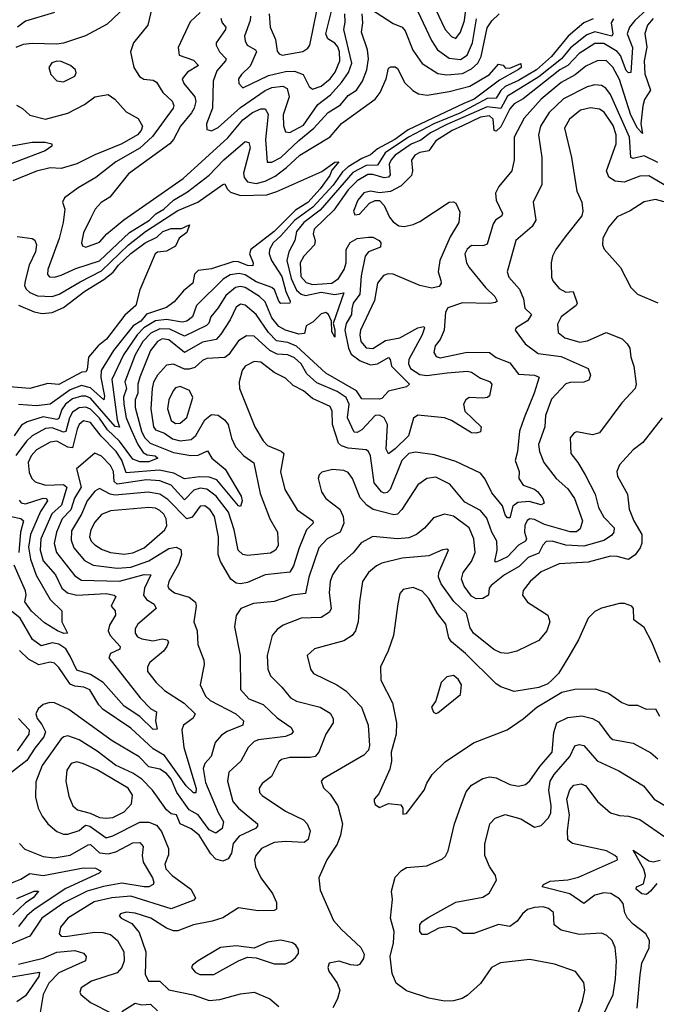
# Model space of a CAD drawing. Extents: x 1678759 to 1859541, y 384609 to 522867.
# Tile 292 of 466: x 1751790 to 1754629, y 507651 to 512039. Entities that reach past the tile are written whole.
import ezdxf

# ---------------------------------------------------------------- set-up
doc = ezdxf.new("R2010")
doc.units = 0

msp = doc.modelspace()

# ---------------------------------------------------------------- linework, layer by layer
at = {"layer": '0CON20XD'}
for points in [[(1753644.8, 512085), (1753687.5, 511995), (1753715, 511963.6), (1753735, 511955.6), (1753755, 511982.5), (1753773.2, 512035), (1753785.4, 512135.4)], [(1752379.8, 512090.2), (1752361.2, 512015), (1752297.5, 511935), (1752284.7, 511895), (1752299.2, 511825), (1752324.6, 511785), (1752343.8, 511773.8), (1752385, 511769.1), (1752400.5, 511760.5), (1752428.7, 511715), (1752469.4, 511675), (1752476.5, 511656.5), (1752473.8, 511645), (1752381.5, 511518.5), (1752325, 511465.8), (1752218.7, 511405), (1752129.1, 511335), (1752050.3, 511289.7), (1751990, 511245), (1751980, 511225), (1751990.4, 511195), (1751984.1, 511135), (1751966.1, 511063.9), (1751914.7, 510925), (1751913.6, 510903.6), (1751922.6, 510892.6), (1751945, 510891.9), (1751975, 510900.5), (1752040.1, 510929.9), (1752145, 510964.6), (1752279.2, 511090.8), (1752368.5, 511145), (1752396.4, 511173.6), (1752432.1, 511195), (1752476.3, 511235), (1752538.7, 511271.3), (1752634.4, 511345.6), (1752699.8, 511415), (1752795, 511495.4), (1752811.2, 511491.2), (1752818.1, 511468.1), (1752788.1, 511355), (1752791.4, 511335), (1752805.9, 511315.9), (1752845, 511309.4), (1752885, 511319.3), (1752929, 511341), (1752980.1, 511379.9), (1753038.9, 511435), (1753175, 511516.5), (1753225, 511576.9), (1753375.3, 511685), (1753398.1, 511715), (1753424, 511775), (1753435, 511823.3), (1753445, 511829.2), (1753465, 511828.1), (1753475, 511821.1), (1753507.9, 511757.9), (1753542.6, 511722.6), (1753568.4, 511708.4), (1753607, 511703), (1753705, 511718.9), (1753797.6, 511742.4), (1753885.6, 511795), (1753925, 511840), (1753946.2, 511836.2), (1753955, 511823.8), (1753975, 511822.5), (1754025, 511844), (1754025.8, 511825), (1754015, 511816.9), (1753930.3, 511769.7), (1753817, 511685), (1753770.2, 511665), (1753522.7, 511547.3), (1753462.6, 511505), (1753386.1, 511463.9), (1753354, 511436), (1753315, 511420.6), (1753255, 511382.8), (1753229.7, 511360.3), (1753188.5, 511301.5), (1753096.6, 511203.4), (1753015, 511144.2), (1752955, 511075.1), (1752920.4, 511045), (1752903.2, 511015), (1752902, 510995), (1752913, 510965), (1752958.9, 510895), (1752977.1, 510827.1), (1752995.3, 510785), (1752994, 510775), (1752955, 510773.5), (1752945, 510784.6), (1752925.5, 510835), (1752915, 510844.8), (1752845, 510871.1), (1752795, 510901.9), (1752768.3, 510908.3), (1752727.7, 510902.3), (1752697.5, 510882.5), (1752578.8, 510765), (1752559.8, 510715), (1752535, 510695.6), (1752515, 510690.3), (1752445, 510702.9), (1752395, 510697), (1752344.1, 510665), (1752314, 510635), (1752253.2, 510545), (1752201, 510435), (1752225.1, 510255), (1752235, 510222.5), (1752215, 510226.1), (1752105, 510351.6), (1752085, 510360.7), (1752065, 510361.5), (1752025, 510348.7), (1751994, 510326), (1751977.8, 510302.2), (1751965, 510261.8), (1751955, 510257.7), (1751895, 510269.4), (1751822.9, 510247.1), (1751798.5, 510231.5), (1751765.8, 510185)], [(1752259.6, 512095), (1752180.6, 512019.4), (1752083.3, 511966.7), (1751985.2, 511934.8), (1751955, 511929.5), (1751845, 511933), (1751805, 511928.7), (1751772.3, 511915)], [(1751945, 512071.1), (1751815, 512032.3), (1751780.5, 512005)], [(1754585, 512082.4), (1754533.2, 512035), (1754509.6, 512005), (1754498.8, 511975), (1754523, 511915), (1754515, 511803.3), (1754505, 511802.4), (1754495, 511812), (1754468.8, 511878.8), (1754455, 511897), (1754395, 511933.4), (1754355, 511932.2), (1754285, 511887.7), (1754234.7, 511835.3), (1754199.1, 511815), (1754035, 511686.8), (1753995, 511663.3), (1753975, 511641), (1753935, 511561.8), (1753915, 511541.8), (1753905.6, 511545.6), (1753901.2, 511595), (1753885, 511610.5), (1753845, 511603.8), (1753765, 511566), (1753718.7, 511545), (1753645, 511499), (1753615, 511454.8), (1753575, 511447.5), (1753551.8, 511435), (1753536.6, 511413.4), (1753542, 511365), (1753536.7, 511345), (1753491.5, 511298.5), (1753443.8, 511273.8), (1753395, 511266.7), (1753354.4, 511274.4), (1753325, 511266.7), (1753298.2, 511235), (1753279.2, 511185), (1753285, 511168.8), (1753305, 511172.9), (1753349.1, 511220.9), (1753375, 511233.1), (1753395, 511232.9), (1753415, 511210.8), (1753438.7, 511158.7), (1753455, 511137.3), (1753479.9, 511119.9), (1753505, 511116.8), (1753545, 511125.7), (1753575, 511139.8), (1753705, 511225.4), (1753725, 511226.7), (1753735, 511220.8), (1753752.7, 511182.7), (1753747.5, 511135), (1753708.9, 511071.1), (1753663.1, 510965), (1753656.1, 510915), (1753667.2, 510877.2), (1753669.4, 510865), (1753660.2, 510849.8), (1753627.4, 510842.6), (1753575, 510854.4), (1753455, 510904.1), (1753433.5, 510906.5), (1753411.7, 510898.2), (1753385.9, 510864.1), (1753372, 510788), (1753310.4, 510655), (1753306.5, 510635), (1753310.9, 510605), (1753335, 510575.9), (1753365, 510574.3), (1753420.9, 510609.1), (1753485, 510620.6), (1753565, 510665.9), (1753591.7, 510671.7), (1753595.4, 510665), (1753584.4, 510635), (1753524.8, 510525), (1753523.6, 510505), (1753532.6, 510485), (1753575, 510457.9), (1753605, 510452.7), (1753695.5, 510465.5), (1753785, 510472), (1753805, 510468.2), (1753845, 510440.8), (1753885, 510427.1), (1753895.5, 510415), (1753885, 510363.3), (1753875.5, 510354.5), (1753855, 510352.7), (1753795, 510354.7), (1753779.3, 510345), (1753769.6, 510325), (1753775.7, 510295), (1753848.5, 510225), (1753845, 510202.7), (1753825, 510195.6), (1753805, 510197.4), (1753715, 510252.6), (1753685, 510264.7), (1753565, 510276.5), (1753546.7, 510263.3), (1753523.5, 510185), (1753465, 510126), (1753435, 510104.6), (1753424.4, 510125), (1753430.7, 510235), (1753415, 510264.4), (1753395, 510275.8), (1753374.5, 510275.5), (1753315, 510210.7), (1753295, 510199.7), (1753281.4, 510201.4), (1753251.6, 510265), (1753258.4, 510325), (1753245.9, 510355), (1753205, 510381.5), (1753115, 510420.7), (1753070.8, 510460.8), (1753044.4, 510505), (1753015, 510532.7), (1752985, 510545.2), (1752938.3, 510548.3), (1752905, 510564.8), (1752835, 510629.2), (1752800.6, 510629.4), (1752765, 510607.2), (1752722.7, 510547.3), (1752705, 510533.8), (1752625, 510528.9), (1752605, 510519.5), (1752570.4, 510489.6), (1752545, 510481.4), (1752525, 510482), (1752475, 510503.9), (1752445, 510499.3), (1752404.8, 510455), (1752387.1, 510422.9), (1752380.2, 510395), (1752375.2, 510305), (1752387, 510225), (1752395, 510210.9), (1752435, 510196.9), (1752470.9, 510170.9), (1752505, 510162), (1752555, 510167.8), (1752575, 510186), (1752615.9, 510255), (1752645, 510279.7), (1752675, 510277.1), (1752703.4, 510255), (1752719.5, 510235), (1752734.4, 510174.4), (1752752, 510135), (1752789.2, 510095), (1752834.4, 510064.4), (1752862.3, 509927.7), (1752904.8, 509815), (1752939.6, 509755), (1752942.5, 509695), (1752930.9, 509675), (1752907.8, 509662.2), (1752805, 509651.2), (1752785, 509656), (1752764.8, 509674.8), (1752746, 509765), (1752720.9, 509845), (1752666.2, 509916.2), (1752625, 509946.9), (1752595, 509951.2), (1752567.1, 509942.9), (1752525, 509899.5), (1752465, 509964.8), (1752415, 509984.1), (1752355, 509987.8), (1752225, 509968.5), (1752211.3, 509981.3), (1752207.8, 510025), (1752195, 510051.8), (1752155, 510093.4), (1752125, 510106.9), (1752042.5, 510037.5), (1752064.6, 509955), (1752034, 509906)], [(1752595, 512070.6), (1752550.3, 512029.7), (1752496.5, 511915), (1752500.8, 511880.8), (1752565, 511858.3), (1752587.3, 511835), (1752537.5, 511805), (1752514, 511775), (1752522, 511755), (1752570.8, 511695), (1752574.8, 511674.8), (1752567.9, 511645), (1752556.5, 511623.5), (1752506.8, 511565), (1752475.9, 511505), (1752459.3, 511485), (1752275, 511351.4), (1752191.6, 511248.4), (1752153.6, 511223.6), (1752126.1, 511195), (1752105, 511153.3), (1752075, 511089.2), (1752065.6, 511045), (1752070.6, 511030.6), (1752085, 511024.7), (1752145, 511047.9), (1752179.1, 511085), (1752253.6, 511146.4), (1752518.4, 511331.6), (1752718.2, 511511.8), (1752785, 511592.9), (1752827.6, 511625), (1752865, 511641.1), (1752885, 511641.8), (1752897.8, 511617.8), (1752885.5, 511505), (1752893.6, 511403.6), (1752915, 511404.2), (1752955, 511424.8), (1753035, 511501.1), (1753101.7, 511555), (1753165.2, 511625), (1753220.1, 511659.9), (1753255, 511701.1), (1753291.8, 511725), (1753319, 511765), (1753338.3, 511815), (1753345.5, 511865), (1753341, 511905), (1753313.9, 511983.9), (1753320, 512025), (1753317.1, 512065)], [(1752818.5, 512055), (1752818.1, 512035), (1752792.4, 511965), (1752794.7, 511945), (1752804.8, 511924.8), (1752842.1, 511905), (1752845.2, 511895), (1752818.3, 511831.7), (1752778.5, 511795), (1752765.5, 511775), (1752766.9, 511755), (1752784.6, 511734.6), (1752900.1, 511789.9), (1752975, 511807.6), (1753015, 511809.3), (1753054.5, 511795), (1753080.8, 511740.8), (1753095, 511729.7), (1753135, 511742), (1753173.7, 511775), (1753197, 511805), (1753218.2, 511855), (1753216.5, 511895), (1753208.5, 511918.5), (1753195, 511934.8), (1753163.3, 511953.3), (1753155.2, 511975.2), (1753184.7, 512095.3)], [(1752902.5, 512065), (1752906.5, 512005), (1752931, 511951), (1752938.5, 511898.5), (1752946.5, 511886.5), (1752961, 511881), (1753052.6, 511897.4), (1753075, 511911.2), (1753084.1, 511925), (1753116.5, 512085)], [(1753355, 512087.3), (1753455, 512021.2), (1753495, 512005.4), (1753509, 511989), (1753543.3, 511903.3), (1753584.2, 511844.2), (1753655, 511799.6), (1753695, 511792.3), (1753765, 511799.2), (1753805, 511819.5), (1753833.4, 511845), (1753847.4, 511875), (1753875, 512002.2), (1753895.7, 512034.3), (1753927.5, 512065)], [(1753566.1, 512075), (1753626, 511946), (1753653.6, 511905), (1753705, 511866.9), (1753755, 511861.4), (1753785, 511880.3), (1753808.9, 511935), (1753827.3, 512042.7)], [(1754437.4, 512042.6), (1754426.9, 512025), (1754435.4, 511975), (1754431.1, 511965), (1754355, 511984), (1754318.4, 511971.6), (1754246.1, 511913.9), (1754205.4, 511864.6), (1754105, 511783.4), (1753965, 511697.8), (1753935, 511643.4), (1753875, 511650.8), (1753695, 511572.2), (1753622.5, 511535), (1753578.6, 511501.4), (1753535, 511484.3), (1753465, 511434.9), (1753446.4, 511415), (1753437.4, 511395), (1753442.2, 511347.8), (1753435, 511337.6), (1753415, 511334.2), (1753365, 511349.4), (1753341.7, 511348.3), (1753295, 511321.4), (1753255, 511281.1), (1753190.1, 511189.9), (1753103.1, 511105), (1753098.9, 511085), (1753107.6, 511055), (1753104.7, 511035), (1753057.7, 510985), (1753040.2, 510955), (1753043.7, 510895), (1753067.7, 510867.7), (1753095, 510858.6), (1753181.1, 510865), (1753211.7, 510885), (1753236.4, 510925), (1753245.1, 510955), (1753245.2, 511015), (1753263.7, 511046.3), (1753295, 511063.6), (1753345, 511070.3), (1753365, 511069.6), (1753392.2, 511055), (1753401.1, 511045), (1753399.4, 511025), (1753345.8, 511004.2), (1753330.6, 510985), (1753312.8, 510897.2), (1753307, 510815), (1753277.7, 510775), (1753270.6, 510750.6), (1753269, 510725), (1753246.1, 510685), (1753240.3, 510655), (1753255.7, 510575), (1753268.7, 510548.7), (1753308, 510518), (1753355, 510501.4), (1753385, 510505.2), (1753435, 510533.3), (1753442.5, 510525), (1753447.3, 510495), (1753528, 510415), (1753515, 510402.8), (1753435, 510383.6), (1753405, 510350.9), (1753395, 510348.1), (1753315, 510350), (1753292.4, 510385), (1753155, 510464.1), (1753025, 510583.6), (1752985, 510600.1), (1752935, 510607.7), (1752899.7, 510645), (1752845, 510724.7), (1752795, 510766.8), (1752775, 510771.1), (1752755, 510757.5), (1752728.4, 510701.6), (1752687.3, 510637.3), (1752666.7, 510613.3), (1752605, 510602.3), (1752525, 510555.6), (1752455, 510612.7), (1752425, 510616.1), (1752403.8, 510605), (1752373.5, 510565), (1752325, 510446.2), (1752316.8, 510415), (1752316, 510375), (1752304.2, 510345), (1752305, 510310), (1752332.8, 510205), (1752347.1, 510177.1), (1752371.7, 510151.8), (1752475, 510110.4), (1752552.8, 510097.2), (1752585, 510097.8), (1752627.1, 510117.1), (1752646.4, 510085), (1752705.5, 510035.5), (1752777.1, 509915), (1752781.5, 509895), (1752775, 509870), (1752765, 509872.2), (1752668.9, 509988.9), (1752635, 510000.3), (1752591.7, 510001.7), (1752525, 509993), (1752477.8, 510017.8), (1752411.6, 510031.6), (1752265, 510019.8), (1752245.9, 510075.9), (1752219.4, 510115), (1752152.5, 510182.5), (1752105, 510243.9), (1752075, 510251), (1752055.7, 510235), (1752045.4, 510214.6), (1752025, 510131.6), (1752005, 510133.7), (1751955, 510160), (1751925, 510156.3), (1751865, 510122.6), (1751841.2, 510095), (1751827.8, 510065), (1751831.5, 510021.5), (1751843.3, 509995), (1751859, 509979), (1751904.3, 509964.3), (1751985, 509967.4), (1751999.6, 509955), (1751975.7, 509875), (1751933.8, 509836.2), (1751884.3, 509725), (1751881.8, 509675), (1751895, 509627.5), (1751950, 509565), (1751977.3, 509505), (1752003.1, 509485), (1752045, 509474.5), (1752175, 509482.5), (1752211.4, 509475), (1752217.9, 509467.9), (1752198.2, 509425), (1752215, 509404.2), (1752217.8, 509385), (1752190, 509340), (1752184.5, 509315), (1752193.9, 509295), (1752238.2, 509245), (1752235.7, 509234.3), (1752195.3, 509214.7), (1752186.9, 509195), (1752327.5, 509017.5), (1752375, 508968.2), (1752399.2, 508955), (1752394.8, 508915), (1752403, 508877), (1752385, 508876.2), (1752325, 508934), (1752255, 508979.5), (1752161.7, 509085), (1752105, 509120.8), (1752045, 509140.7), (1752015, 509202.7), (1751996.1, 509235), (1751965, 509256.4), (1751935, 509262.4), (1751885, 509249.3), (1751846.2, 509276.2), (1751792.1, 509372.1), (1751713.9, 509435)], [(1752687, 512045), (1752692.2, 512025), (1752708.8, 512005), (1752708, 511995), (1752666.4, 511935), (1752665.5, 511925), (1752680.4, 511895), (1752710, 511865), (1752707.9, 511855), (1752669.4, 511810.6), (1752652.5, 511765), (1752649.8, 511645), (1752622.5, 511575), (1752625, 511549.2), (1752645, 511543.8), (1752675, 511557.9), (1752775, 511647), (1752885, 511723), (1752915, 511736.3), (1752963.2, 511743.2), (1752982.1, 511732.1), (1752992.1, 511695), (1752964.8, 511615), (1752966.5, 511566.5), (1752975, 511538.6), (1752995, 511535.8), (1753055, 511568.4), (1753119.8, 511660.2), (1753175.8, 511704.2), (1753225, 511759.4), (1753256.4, 511803.6), (1753271.2, 511845), (1753235.2, 511995), (1753242, 512028), (1753240.4, 512065)], [(1754346.9, 512043.1), (1754305.8, 512024.2), (1754235.2, 511965), (1754161.9, 511875), (1754094.5, 511815), (1754015, 511767.8), (1753955, 511741.4), (1753935, 511723.4), (1753915, 511689.1), (1753875, 511687.7), (1753752.2, 511622.2), (1753637.3, 511575), (1753524, 511515), (1753419.6, 511445), (1753385, 511390.7), (1753335, 511389.4), (1753275, 511357.7), (1753129.7, 511190.3), (1753057.6, 511135), (1753024.8, 511095), (1753017, 511055), (1752990, 511005), (1752980.6, 510965), (1753000.5, 510885), (1753024.1, 510834.1), (1753045, 510815.5), (1753065, 510809.1), (1753135, 510824.8), (1753195.2, 510814.8), (1753235, 510821.2), (1753187.5, 510685), (1753195, 510656.7), (1753194.6, 510624.6)], [(1754615, 512044), (1754589.5, 512015), (1754577.4, 511977.4), (1754586.4, 511916.4), (1754574.2, 511855.8), (1754577.2, 511797.2), (1754603.2, 511725), (1754576.7, 511683.3), (1754568.6, 511655), (1754559.7, 511575), (1754567.8, 511532.2), (1754545, 511555.8), (1754515, 511613.4), (1754465, 511772.5), (1754435, 511827.1), (1754405, 511856.3), (1754365, 511855.3), (1754315, 511831.9), (1754266.7, 511793.4), (1754205, 511758.8), (1754114.7, 511685.3), (1754039.5, 511600.5), (1753995.3, 511515), (1753994.7, 511415), (1753983.9, 511365), (1753926.5, 511295), (1753912.1, 511265), (1753915.4, 511235), (1753943.6, 511175), (1753939.6, 511165), (1753912.1, 511145), (1753901, 511129), (1753875, 511038.5), (1753855, 511031.2), (1753805, 511033.1), (1753785, 511016.9), (1753774.7, 510995), (1753782.5, 510955), (1753794.6, 510935), (1753867.3, 510845), (1753908.9, 510805), (1753919.1, 510785), (1753911.8, 510778.2), (1753885, 510774), (1753765, 510777.8), (1753699.5, 510755), (1753688.2, 510735), (1753683, 510655), (1753665.6, 510614.4), (1753643.3, 510585), (1753636.5, 510555), (1753647.8, 510537.8), (1753665, 510532.7), (1753785, 510557.9), (1753885, 510556), (1753915, 510533.6), (1753975, 510510), (1754015, 510459.1), (1754085.2, 510455.2), (1754106, 510446), (1754084.8, 510375), (1754040.2, 510265)], [(1751985, 511762.1), (1752035, 511786.9), (1752042.1, 511802.1), (1752039.4, 511815), (1752015.7, 511835), (1751975, 511852.7), (1751955, 511854.5), (1751933, 511847), (1751920, 511825), (1751928.1, 511795), (1751955, 511766.5), (1751985, 511762.1)], [(1754635, 511401.7), (1754575, 511432), (1754525, 511420.9), (1754514.8, 511424.8), (1754509.4, 511515), (1754425, 511706), (1754403.8, 511733.8), (1754385, 511745.3), (1754355, 511747.9), (1754320.3, 511739.7), (1754215, 511686), (1754151.7, 511625), (1754112, 511565), (1754103.6, 511525), (1754118, 511425), (1754118.2, 511305), (1754079.5, 511225), (1754092, 511145), (1754075, 511116.5), (1754002.9, 511055), (1753963.6, 510915), (1753971.5, 510891.5), (1754018.6, 510838.6), (1754036.3, 510795), (1754042.6, 510752.6), (1754071.8, 510725), (1754055, 510697.5), (1754004, 510665), (1753999.2, 510655), (1754043.9, 510593.9), (1754101.3, 510551.3), (1754205, 510538), (1754325.7, 510485), (1754335.8, 510455), (1754327.4, 510432.6), (1754305, 510423.1), (1754245, 510422.4), (1754225, 510415.9), (1754162, 510348), (1754134.8, 510275), (1754131.6, 510225), (1754104, 510146), (1754107.5, 510115), (1754127.1, 510065), (1754182.9, 509995), (1754235, 509948.5), (1754263.7, 509905), (1754300, 509805), (1754290, 509770), (1754273.7, 509756.3), (1754245, 509756.5), (1754129.8, 509789.8), (1754085, 509812.3), (1754065, 509814.2), (1754053, 509807), (1754042.8, 509785), (1754041.8, 509755), (1754049.6, 509725), (1754045.9, 509715), (1754015, 509697.1), (1753965.3, 509645), (1753915, 509620.9), (1753908.6, 509625), (1753918.8, 509675), (1753918.1, 509715), (1753894.8, 509755), (1753872.7, 509817.3)], [(1751775, 511657.5), (1751803, 511643), (1751835, 511613.3), (1751905, 511595.8), (1752005, 511622.2), (1752079, 511661), (1752125, 511695.3), (1752185, 511705.4), (1752214.4, 511685), (1752265, 511627.5), (1752318.6, 511598.6), (1752337.2, 511565), (1752331.9, 511545), (1752315.2, 511525), (1752245.4, 511485), (1752125, 511436.8), (1752044, 511396), (1751975, 511376.1), (1751925, 511378.7), (1751865, 511363.5), (1751759.7, 511320.3)], [(1754735, 511261.7), (1754595, 511342.4), (1754555, 511340.9), (1754485, 511314.3), (1754445, 511319.1), (1754417.6, 511337.6), (1754407.3, 511365), (1754449.8, 511485), (1754449.7, 511525), (1754436.7, 511566.7), (1754396, 511626), (1754375, 511640.3), (1754335, 511646.4), (1754291.4, 511635), (1754241.2, 511595), (1754218.7, 511555), (1754250.3, 511425), (1754274.5, 511275), (1754296.5, 511225), (1754301.5, 511185), (1754296.9, 511165), (1754226.4, 511076.4), (1754180.5, 511015), (1754165.6, 510985), (1754160, 510955), (1754162, 510892), (1754166.7, 510875), (1754195, 510840.6), (1754225, 510824.4), (1754258.3, 510828.3), (1754275.8, 510775), (1754270.8, 510765), (1754205, 510714.3), (1754188.3, 510681.7), (1754191.2, 510645), (1754221.6, 510621.6), (1754287.6, 510602.4), (1754322.2, 510607.8), (1754405, 510645.5), (1754476.5, 510616.5), (1754499.5, 510595), (1754510.5, 510575), (1754515.5, 510535), (1754529.1, 510495), (1754539.5, 510415), (1754534.4, 510395), (1754475, 510331.4), (1754375, 510197.1), (1754345, 510188.5), (1754275, 510202.2), (1754262.6, 510197.4), (1754244.7, 510175.3), (1754247.3, 510105), (1754279.2, 510065), (1754310.9, 510010.9), (1754356.7, 509925), (1754370.6, 509865), (1754395, 509822), (1754440.7, 509775), (1754439.8, 509755), (1754429.7, 509740.3), (1754395, 509718.6), (1754305, 509692.6), (1754225, 509697.7), (1754164.3, 509715.7), (1754137, 509713), (1754122.3, 509697.7), (1754105, 509661.6), (1754057.6, 509642.4), (1754017.7, 509602.3), (1753951.9, 509565), (1753892, 509518), (1753884.2, 509505), (1753880.6, 509475), (1753855, 509459.4), (1753825, 509457.8), (1753805, 509470.5), (1753771.7, 509515), (1753760.5, 509545), (1753766.9, 509575), (1753804.8, 509625), (1753820.9, 509665), (1753815.6, 509725), (1753794.2, 509775), (1753725, 509826.7), (1753685, 509835.4), (1753635, 509819.6), (1753595, 509773.6), (1753559.5, 509745), (1753525, 509730.2), (1753475, 509725.7), (1753365, 509736.1), (1753312.5, 509707.5), (1753276.6, 509663.4), (1753212.9, 509607.1), (1753184.7, 509565), (1753174.4, 509535.6), (1753169.3, 509485), (1753178.9, 509415), (1753171, 509399), (1753135, 509375.3), (1753045, 509371.6), (1752965, 509341.1), (1752938.3, 509321.7), (1752915.9, 509294.1), (1752893.4, 509205), (1752896.2, 509145), (1752908.9, 509115), (1752959.5, 509065), (1752997.3, 509017.3), (1753025, 509002.3), (1753129.4, 508975), (1753175, 508948.5), (1753187.8, 508925), (1753187.5, 508905), (1753154.7, 508855), (1753124.6, 508775), (1753106.9, 508755), (1753085, 508750.3), (1752995, 508750.3), (1752958.1, 508741.9), (1752945, 508732), (1752913.5, 508666.5), (1752871.4, 508635), (1752858.1, 508615), (1752859.4, 508595), (1752871.7, 508581.7), (1752975, 508511.5), (1753055, 508473.6), (1753072.5, 508455), (1753085.4, 508425), (1753076.2, 508385), (1753058.4, 508371.6), (1752975, 508376.1), (1752925, 508372), (1752868.2, 508345), (1752842.7, 508315), (1752837.5, 508295), (1752842.1, 508265), (1752865.6, 508215), (1752917.5, 508145), (1752935.6, 508105), (1752935.5, 508074.5), (1752925, 508068.6), (1752852.9, 508067.1), (1752765, 508080.6), (1752695, 508037.3), (1752648.5, 508021.5), (1752565, 508006.1), (1752495, 507979.2), (1752475, 507978.9), (1752445, 507990.4)], [(1751696, 511466), (1751845, 511493.4), (1751903.7, 511493.7), (1751933.3, 511485), (1751933.8, 511475), (1751903.5, 511455), (1751735, 511390.7)], [(1751777.9, 511072.1), (1751845, 511064.4), (1751856.6, 511056.6), (1751864.6, 511035), (1751860.6, 511005), (1751832.6, 510945), (1751813.9, 510875), (1751811.6, 510855), (1751818.1, 510838.1), (1751835, 510822.6), (1751868.9, 510808.9), (1751935, 510805.6), (1751965.4, 510815), (1752058.9, 510871.1), (1752155, 510919.2), (1752274.8, 511035.2), (1752350.6, 511095), (1752495, 511188), (1752584.6, 511225.4), (1752695, 511304.5), (1752705, 511307.1), (1752714.6, 511285), (1752729.9, 511269.9), (1752775, 511255.5), (1752892.3, 511257.7), (1752936.6, 511273.4), (1753137.8, 511362.2), (1753195, 511404), (1753212.5, 511405), (1753181.4, 511368.6), (1753172.4, 511345), (1753129.4, 511285), (1753075, 511224.6), (1753020.3, 511189.7), (1752924.5, 511095), (1752821.2, 511015), (1752815.2, 510995), (1752830.5, 510955), (1752828.8, 510941.2), (1752805, 510942.9), (1752765, 510959.9), (1752745, 510961.8), (1752645, 510927.9), (1752585, 510921.4), (1752569.7, 510905), (1752562, 510865), (1752520.1, 510829.9), (1752479.2, 510780.8), (1752445, 510756.6), (1752355, 510726.5), (1752330.3, 510695), (1752295.9, 510674.1), (1752260.5, 510630.5), (1752207.7, 510565), (1752152.8, 510475), (1752151.1, 510445), (1752168.3, 510361.7), (1752165, 510345.5), (1752105, 510398.6), (1752065, 510408.5), (1752015, 510388.9), (1751925, 510324.8), (1751865, 510318.3), (1751785, 510323.9)], [(1754675, 511224.7), (1754625, 511238.2), (1754575, 511227.1), (1754512.8, 511187.2), (1754455, 511160.9), (1754416.8, 511115), (1754390.9, 511065), (1754388.2, 511035), (1754396.1, 511016.1), (1754469.7, 510935), (1754515, 510845.6), (1754545.6, 510815), (1754635, 510776.5)], [(1751785, 510767.4), (1751855, 510737), (1751889.4, 510729.4), (1751935, 510734.3), (1751985, 510756.7), (1752080.6, 510829.4), (1752165, 510880.3), (1752206.5, 510913.5), (1752230.5, 510945), (1752285, 510997.2), (1752350, 511045), (1752400.9, 511069.1), (1752428.2, 511095), (1752465, 511108.9), (1752511.8, 511108.2), (1752547.5, 511125), (1752535, 511090), (1752501.2, 511065), (1752485, 511030), (1752445, 511007.1), (1752405, 511002.5), (1752394.2, 510995), (1752325.6, 510835), (1752307.2, 510765), (1752258.3, 510721.7), (1752176.7, 510615), (1752140, 510585), (1752096.5, 510535), (1752090.5, 510479.5), (1752085, 510469.4), (1752067.4, 510467.4), (1751965, 510413.3), (1751915, 510417.2), (1751835.2, 510394.8), (1751745, 510403)], [(1753194.6, 510624.6), (1753182.1, 510647.9), (1753180.5, 510695), (1753166.3, 510725), (1753155, 510734.1), (1753135, 510728.4), (1753098.2, 510691.8), (1753067.8, 510675), (1753059.9, 510640.1), (1753035, 510637.8), (1752974.5, 510655), (1752945, 510671.5), (1752915, 510709.5), (1752885, 510780.9), (1752858.8, 510805), (1752795, 510845.8), (1752775, 510850.3), (1752751.8, 510845), (1752709.6, 510810.4), (1752675.6, 510754.4), (1752642.3, 510715), (1752633.1, 510686.9), (1752623.3, 510676.7), (1752525, 510628.9), (1752459, 510659), (1752415, 510661), (1752375, 510642.1), (1752338.6, 510605), (1752304.9, 510545), (1752259.1, 510425), (1752266.1, 510395), (1752253.4, 510356.6), (1752254.3, 510325), (1752264.2, 510265), (1752288.8, 510208.8), (1752316, 510146), (1752340.8, 510110.8), (1752359, 510099), (1752394.2, 510095), (1752405.4, 510085), (1752365, 510068.1), (1752325, 510068.9), (1752295, 510080.8), (1752235, 510160.8), (1752181.6, 510211.6), (1752145, 510263.6), (1752105, 510302.8), (1752085, 510311.8), (1752055, 510308.7), (1752025, 510289.2), (1752011.7, 510265), (1751995, 510204.1), (1751985, 510200.4), (1751935, 510219.9), (1751905, 510217.4), (1751845.8, 510185), (1751819.7, 510160.3), (1751772.7, 510097.3)], [(1754040.2, 510265), (1754019.5, 510205), (1754009.5, 510115), (1753998.9, 510075), (1754017.1, 510025), (1754016, 509995), (1754035, 509965.2), (1754085, 509947.1), (1754100.8, 509935), (1754123.3, 509905), (1754128.6, 509885), (1754115, 509877.1), (1754062.5, 509892.5), (1754012, 509888), (1753989.6, 509870.4), (1753975, 509819.2), (1753965, 509819.2), (1753955, 509832.7), (1753943.1, 509873.1), (1753895, 509930.4), (1753865, 509991.9), (1753845, 510018.1), (1753735, 510070.3), (1753640, 510100), (1753555, 510112.1), (1753525, 510105.7), (1753494.1, 510075), (1753441.8, 509945), (1753428.7, 509931.3), (1753415, 509928.8), (1753403.2, 509935), (1753371.2, 509975), (1753354.2, 510095), (1753345.2, 510115.2), (1753335, 510121.8), (1753255, 510129.8), (1753225, 510139.8), (1753211.5, 510151.5), (1753185.5, 510235.5), (1753182.9, 510295), (1753174.5, 510315), (1753095, 510351), (1753056.1, 510385), (1753009.3, 510409.3), (1752975, 510441.1), (1752925, 510465.9), (1752865, 510512.6), (1752835, 510516.1), (1752795, 510494.4), (1752782.5, 510475), (1752768.5, 510425), (1752770.7, 510395), (1752837.8, 510225), (1752875, 510161.5), (1752895, 510141.8), (1752956.5, 510116.5), (1752967.1, 510105), (1752953.4, 510023.4), (1752971.6, 509945), (1753027.8, 509855), (1753097.5, 509805), (1753098.5, 509795), (1753069, 509765), (1753035.6, 509685), (1753011.6, 509605), (1752995, 509577.5), (1752885, 509565.3), (1752805, 509530.8), (1752775, 509524.2), (1752755, 509527.4), (1752730.8, 509545), (1752685.3, 509625), (1752675.3, 509655), (1752676.3, 509733.7), (1752658.3, 509825), (1752639.7, 509855), (1752615, 509872.1), (1752595, 509870.4), (1752558.5, 509821.5), (1752535, 509814.8), (1752451.1, 509901.1), (1752414.9, 509924.9), (1752363.2, 509933.2), (1752215, 509919.5), (1752193.9, 509923.9), (1752145, 509949.1), (1752125, 509938.5), (1752091.2, 509895), (1752065.3, 509834.7), (1752020.6, 509760.6), (1752019.2, 509719.2), (1752031.6, 509685), (1752078.2, 509628.2), (1752117.5, 509607.5), (1752225, 509594.9), (1752285, 509599.6), (1752365, 509627.5), (1752455, 509682), (1752488, 509688), (1752508.6, 509678.6), (1752511.9, 509655), (1752500, 509615), (1752454.7, 509535), (1752450.8, 509515), (1752455, 509504.6), (1752480, 509485), (1752545, 509465.3), (1752573.7, 509443.7), (1752576.9, 509425), (1752566.2, 509355), (1752581.2, 509315), (1752584, 509254), (1752611.1, 509185), (1752612.7, 509165), (1752594.7, 509074.7), (1752618.5, 509025), (1752639.6, 509005), (1752753.5, 508945), (1752787.5, 508915), (1752784.4, 508895), (1752715, 508866.4), (1752689.9, 508850.1), (1752661.9, 508818.1), (1752643.2, 508755), (1752616.2, 508723.8), (1752607.7, 508702.3), (1752618.9, 508638.9), (1752675, 508505.4), (1752699.2, 508465), (1752693.3, 508435), (1752665, 508413.2), (1752635, 508429), (1752585.4, 508495.4), (1752545, 508518.4), (1752491.1, 508595), (1752465, 508654.7), (1752445, 508679.3), (1752415, 508698.7), (1752365, 508709.5), (1752323.3, 508753.3), (1752201.5, 508825), (1752009.5, 508965), (1751945, 508995.3), (1751923.5, 508996.5), (1751895, 508986.9), (1751872.3, 508967.7), (1751862.1, 508945), (1751868.3, 508925), (1751887.9, 508897.9), (1751904.3, 508865), (1751897.2, 508842.8), (1751856.7, 508793.3), (1751822.2, 508737.8), (1751748.3, 508681.7)], [(1752485, 510239.5), (1752505, 510241.1), (1752535, 510266.4), (1752562.1, 510355), (1752546.9, 510386.9), (1752505, 510404.7), (1752485, 510398.5), (1752474.8, 510385.2), (1752455.2, 510344.8), (1752449.6, 510305), (1752465, 510253.1), (1752485, 510239.5)], [(1754655, 510264), (1754568.9, 510155), (1754525, 510122.2), (1754464.1, 510055.9), (1754453.1, 510025), (1754455.6, 510005), (1754500, 509925), (1754508.1, 509858.1), (1754528.5, 509805), (1754564.7, 509745), (1754564.6, 509705.4), (1754556.5, 509685), (1754535.3, 509654.7), (1754505, 509632.9), (1754455, 509646.9), (1754425, 509648.2), (1754325, 509622.1), (1754195, 509614), (1754115, 509578.2), (1754066.5, 509535), (1754035.6, 509495), (1754031.8, 509475), (1754055, 509442.9), (1754145.6, 509385), (1754154.5, 509355), (1754140.4, 509315), (1754105, 509271.8), (1754006.2, 509225), (1753965, 509214.6), (1753935, 509218), (1753905, 509231.6), (1753813.3, 509305), (1753798.7, 509328.7), (1753782.9, 509392.9), (1753726.2, 509446.2), (1753668.9, 509525), (1753658.1, 509555), (1753658.8, 509575), (1753702.5, 509675), (1753695, 509678.8), (1753675, 509677.1), (1753615, 509649.3), (1753495, 509639.3), (1753405, 509616.9), (1753380.6, 509605), (1753345, 509575.5), (1753318, 509535), (1753305.4, 509445.4), (1753300, 509355), (1753287.5, 509315), (1753272.5, 509295), (1753235, 509271.3), (1753105, 509235.4), (1753071.9, 509205), (1753086.4, 509145), (1753100, 509125), (1753204.7, 509074.7), (1753245, 509047.7), (1753314.6, 508975), (1753343.4, 508895), (1753349.5, 508805), (1753345, 508784.4), (1753325, 508762), (1753143.8, 508656.2), (1753134, 508645), (1753145, 508616.2), (1753175, 508587.5), (1753208.2, 508535), (1753229.2, 508455), (1753221.1, 508405), (1753205.4, 508365), (1753160, 508295), (1753124.2, 508214.2), (1753129.5, 508159.5), (1753189.4, 508025), (1753224.3, 507985), (1753311.4, 507905), (1753325.7, 507875), (1753322.5, 507855), (1753305, 507828.8), (1753295, 507823.8), (1753265, 507827.1), (1753215, 507844), (1753170, 507835), (1753163.3, 507815), (1753168.3, 507798.3), (1753205.7, 507745.7), (1753217.5, 507715), (1753206.5, 507675), (1753185.6, 507635)], [(1753872.7, 509817.3), (1753845, 509851.9), (1753775, 509888.2), (1753708.5, 509968.5), (1753645, 510000.8), (1753606, 509995), (1753565, 509966.5), (1753494.5, 509855.5), (1753475, 509834.7), (1753458.2, 509831.8), (1753365.5, 509855.5), (1753337.7, 509875), (1753307.9, 509907.9), (1753274.3, 509994.3), (1753255, 510020.9), (1753235, 510029.2), (1753185, 510034.4), (1753137.5, 510022.5), (1753125, 510010), (1753120.6, 509995), (1753136.4, 509935), (1753155.5, 509905), (1753217.7, 509857.7), (1753232.1, 509825), (1753235.3, 509795), (1753219.1, 509755), (1753161.5, 509725), (1753124.1, 509685), (1753079.5, 509555), (1753065, 509482.5), (1753005, 509474.7), (1752925, 509446.5), (1752832.1, 509437.9), (1752775.5, 509414.5), (1752755.5, 509384.5), (1752747.4, 509332.6), (1752773.2, 509205), (1752773.8, 509053.8), (1752812.1, 509012.1), (1752875, 508987.6), (1752938.1, 508928.2), (1753000, 508885), (1753008.9, 508865), (1753000, 508855), (1752975, 508844.8), (1752855, 508830), (1752835, 508822.4), (1752809.1, 508795), (1752775.3, 508735), (1752723.1, 508685), (1752716.6, 508645), (1752740, 508555), (1752765.4, 508525), (1752850, 508455), (1752850, 508445), (1752841.1, 508435), (1752769.3, 508400.7), (1752741.6, 508368.4), (1752734, 508325), (1752720.2, 508299.8), (1752695, 508289.3), (1752665, 508297.9), (1752641.7, 508321.7), (1752590.4, 508405), (1752555, 508433.4), (1752506.1, 508456.1), (1752489.2, 508495), (1752465, 508500), (1752445, 508517.5), (1752381.5, 508605), (1752335, 508655.2), (1752295, 508681.7), (1752217.2, 508717.2), (1752135, 508779.8), (1752055, 508830.2), (1752005, 508847.2), (1751986.4, 508843.6), (1751975, 508833.8), (1751890.6, 508715), (1751862.2, 508642.2), (1751860.4, 508575), (1751872.1, 508525), (1751889.9, 508489.9), (1751915.5, 508455), (1751955, 508421.1), (1751985, 508409.1), (1752005, 508408.9), (1752055, 508426), (1752077.6, 508445), (1752085, 508449.2), (1752102.9, 508445), (1752175, 508393.5), (1752205, 508401.7), (1752325, 508462.8), (1752365, 508463.6), (1752399.5, 508449.5), (1752421.8, 508421.8), (1752453, 508345), (1752453, 508317), (1752437.1, 508275), (1752441.4, 508255), (1752469.7, 508225), (1752552.7, 508165), (1752574.4, 508125), (1752565.8, 508115), (1752465, 508076.5), (1752285, 508132.4), (1752200, 508125), (1752122.1, 508107.9), (1752005, 508034.7), (1751972.2, 507995), (1751966.4, 507965), (1751974.8, 507954.8), (1751992.8, 507952.8), (1752125, 507972.2), (1752161, 507971), (1752195, 507962.2), (1752225.4, 507935), (1752254.6, 507885), (1752255.9, 507845), (1752245.2, 507814.8), (1752225, 507791.5), (1752109.4, 507755), (1752063.3, 507725), (1752058.1, 507705), (1752062.2, 507695), (1752105, 507658.9), (1752205, 507609.2)], [(1751788.1, 509898.1), (1751796.2, 509886.2), (1751815, 509880.7), (1751895, 509906.2), (1751909.2, 509905), (1751913.8, 509895), (1751883.3, 509846.7), (1751837.7, 509745), (1751828.6, 509688.6), (1751838.1, 509635), (1751863.4, 509563.4), (1751925.7, 509455.7), (1751977.5, 509405), (1751977.7, 509355), (1752003.3, 509305), (1751986, 509304), (1751957.9, 509315), (1751901, 509351), (1751843.1, 509403.1), (1751813.1, 509445), (1751818.9, 509475), (1751815.6, 509494.4), (1751765, 509608.5)], [(1752034, 509906), (1752017.4, 509855), (1751979.8, 509815), (1751953.4, 509755), (1751943.4, 509705), (1751953.9, 509665), (1752035, 509560.8), (1752065, 509541.1), (1752235, 509536.6), (1752345, 509566.4), (1752375.3, 509565.3), (1752346.5, 509505), (1752341.4, 509475), (1752355.5, 509455.5), (1752389.2, 509435), (1752398.2, 509415), (1752316.8, 509345), (1752305.3, 509325), (1752304.7, 509305), (1752315, 509288.5), (1752335, 509279.5), (1752385, 509270.3), (1752425, 509279.6), (1752447.5, 509275), (1752452.9, 509265), (1752446.4, 509245), (1752431.8, 509225), (1752370.5, 509175), (1752359.1, 509155), (1752360.5, 509135), (1752397.7, 509085), (1752435, 509050), (1752522.6, 508992.6), (1752571.8, 508945), (1752564, 508926), (1752520, 508895), (1752513.1, 508875), (1752521.2, 508795), (1752576.8, 508613.2), (1752576, 508594), (1752565, 508593.7), (1752532.2, 508625), (1752435, 508760.2), (1752385, 508790), (1752285, 508882.2), (1752162.8, 508965), (1752143.1, 508985), (1752102.7, 509052.7), (1752075.8, 509065), (1752035, 509068.4), (1752015, 509077.9), (1751965, 509151.8), (1751945, 509170.9), (1751925, 509175.2), (1751875, 509164.7), (1751828.8, 509188.8), (1751788.4, 509228.4)], [(1752255, 509657.3), (1752295, 509662.5), (1752345.3, 509685), (1752437.5, 509765), (1752445.3, 509784.7), (1752443.4, 509815), (1752432.9, 509835), (1752415, 509851.3), (1752395, 509861.6), (1752365, 509865.6), (1752195, 509850.2), (1752155, 509833.4), (1752125, 509799.6), (1752107.6, 509765), (1752101.4, 509735), (1752108.6, 509715), (1752125, 509698.1), (1752157.9, 509677.9), (1752195.2, 509665.2), (1752255, 509657.3)], [(1751752.4, 509825), (1751795.6, 509815.6), (1751807.4, 509805), (1751792.9, 509755), (1751785.6, 509664.4)], [(1754645.8, 509175), (1754609.6, 509265), (1754575, 509330.8), (1754528, 509365), (1754527.1, 509415), (1754520, 509425), (1754487.6, 509437.6), (1754465, 509437.8), (1754385, 509417.1), (1754355, 509402.2), (1754325, 509372), (1754281.3, 509275), (1754239.2, 509200.8), (1754193.3, 509125), (1754163.5, 509095), (1754145, 509079.6), (1754105, 509062.3), (1753995, 509045.5), (1753935, 509065.8), (1753915, 509079.2), (1753777.8, 509215), (1753715, 509265.9), (1753703.2, 509285), (1753690, 509345), (1753652.5, 509392.5), (1753615, 509460), (1753585, 509491.8), (1753545, 509508.5), (1753500.7, 509499.3), (1753485, 509481.2), (1753476.4, 509436.4), (1753456.9, 509295), (1753433.6, 509226.4), (1753398.6, 509155), (1753400, 509095), (1753452.2, 508995), (1753469.5, 508905), (1753469.2, 508855), (1753445.8, 508775), (1753448.2, 508735), (1753440.9, 508699.1), (1753391.4, 508588.6), (1753371.2, 508565), (1753370, 508555), (1753375, 508541.2), (1753395, 508528.8), (1753434.1, 508545.9), (1753490, 508540), (1753498.8, 508525), (1753498.3, 508498.3)], [(1753645, 508946.7), (1753655, 508950), (1753755, 509032.5), (1753760, 509075), (1753745, 509100), (1753725, 509115.7), (1753695, 509111.2), (1753670, 509085), (1753645.8, 509004.2), (1753626.7, 508975), (1753635, 508952.5), (1753645, 508946.7)], [(1753498.3, 508498.3), (1753515, 508502), (1753594.2, 508605), (1753605, 508636.7), (1753630, 508675), (1753687.6, 508732.4), (1753813.5, 508816.5), (1753963.8, 508875), (1754035, 508923.1), (1754095.6, 508975), (1754207.9, 509042.1), (1754265, 509055.5), (1754356.9, 509056.9), (1754415, 509038.1), (1754475, 508995.7), (1754505, 508984.2), (1754545, 508984), (1754583.6, 508966.4), (1754625, 508967.5), (1754642.5, 508935)], [(1751785, 508925.3), (1751832.2, 508875), (1751831.2, 508855), (1751779.1, 508780.9)], [(1754244.7, 507515), (1754300, 507665), (1754309.6, 507715), (1754305, 507748.8), (1754268.1, 507798.1), (1754175, 507829.5), (1754065, 507850.4), (1753933.9, 507836.1), (1753894.6, 507815.4), (1753845.3, 507744.7), (1753785, 507690), (1753763.2, 507676.8), (1753725, 507666), (1753685, 507665.7), (1753615, 507679.1), (1753515, 507711.8), (1753469.3, 507745), (1753451.6, 507788.4), (1753441.9, 507865), (1753456.9, 507925), (1753459.5, 507975), (1753444, 508035), (1753451.7, 508118.3), (1753448.5, 508155), (1753465, 508217.1), (1753493.1, 508246.9), (1753515, 508260.5), (1753605, 508268.6), (1753675, 508299.2), (1753688.3, 508311.7), (1753700.6, 508335), (1753728.8, 508455), (1753764.8, 508555.2), (1753781.6, 508598.4), (1753805, 508627.5), (1753855, 508657.5), (1753885, 508665.4), (1753915, 508660.4), (1753975, 508631.1), (1754015, 508623.8), (1754045, 508630), (1754065, 508647.3), (1754109.1, 508710.9), (1754164.7, 508775), (1754172, 508862), (1754185.4, 508905), (1754235, 508930), (1754296.7, 508936.7), (1754345, 508924.7), (1754370.5, 508910.5), (1754421.2, 508841.2), (1754435, 508830.7), (1754525, 508814.6), (1754605, 508771.9), (1754635.2, 508745.2)], [(1754382.9, 507585), (1754436.7, 507695), (1754447.6, 507765), (1754451.9, 507845), (1754445.3, 507905), (1754431.8, 507935), (1754408.2, 507958.2), (1754385, 507968.7), (1754285, 507961.8), (1754205, 507982), (1754173.5, 508005), (1754170.6, 508060.6), (1754148.3, 508078.3), (1754125, 508085.8), (1754085, 508082.8), (1754055, 508073.1), (1754031.8, 508055), (1754007.9, 508022.1), (1753975, 507997.7), (1753925, 508006.4), (1753815, 507966.8), (1753767.5, 507967.5), (1753735, 507990.6), (1753705, 507997.3), (1753659.1, 507990.9), (1753605, 507962.2), (1753585, 507961.9), (1753573.8, 507975), (1753574.1, 508005.9), (1753585, 508020.8), (1753615, 508040), (1753735, 508106.2), (1753855, 508128), (1753882.8, 508147.2), (1753915.6, 508205), (1753911.4, 508225), (1753885, 508265.8), (1753864.6, 508315), (1753864.5, 508365), (1753886.9, 508455), (1753909.8, 508480.2), (1753955, 508497.1), (1754025, 508477.7), (1754085, 508441.2), (1754115, 508447.8), (1754147.4, 508482.6), (1754158.1, 508505), (1754160.6, 508535), (1754149.8, 508605), (1754155.6, 508645), (1754173.8, 508675), (1754243.8, 508755), (1754265, 508803.1), (1754285, 508808.8), (1754305, 508803.8), (1754365, 508736.7), (1754462.1, 508692.1), (1754571.1, 508625), (1754618.9, 508565), (1754725, 508502.8)], [(1752175, 508480.2), (1752205, 508484.4), (1752255, 508508.8), (1752288.6, 508545), (1752293.3, 508583.3), (1752272.9, 508615), (1752135, 508696.1), (1752075, 508723.4), (1752045, 508732.3), (1752019.4, 508725), (1752000.4, 508695), (1751995.5, 508645), (1752008.5, 508578.5), (1752027.5, 508535), (1752047.6, 508517.6), (1752103.5, 508503.5), (1752145, 508484.4), (1752175, 508480.2)], [(1754543.5, 507633.5), (1754557.2, 507782.8), (1754564.2, 507835), (1754597.2, 507902.8), (1754598.9, 507935), (1754582.1, 507965), (1754525, 508008.5), (1754500.9, 508035), (1754488.8, 508058.8), (1754480.5, 508100.5), (1754465, 508121.1), (1754426, 508145), (1754395, 508148.3), (1754355, 508136.9), (1754305, 508101.1), (1754243.9, 508143.9), (1754120, 508175), (1754125.8, 508185), (1754155, 508200), (1754235, 508206.5), (1754281.8, 508218.2), (1754455.6, 508295), (1754454.4, 508305), (1754443.3, 508315), (1754406.4, 508335), (1754255, 508367.3), (1754234.7, 508384.7), (1754232.2, 508425), (1754241, 508495), (1754230.4, 508565), (1754242.7, 508607.3), (1754261.6, 508628.4), (1754294, 508634), (1754314.1, 508624.1), (1754367.3, 508555), (1754425, 508503.8), (1754465, 508492.3), (1754505, 508489.7), (1754555, 508474.1), (1754725, 508356.8)], [(1751788.5, 508368.5), (1751812.3, 508342.3), (1751895, 508310), (1751943.9, 508303.9), (1752015, 508316), (1752095, 508362.5), (1752105, 508362.8), (1752145, 508326.3), (1752185, 508322), (1752219.1, 508330.9), (1752295, 508371.4), (1752325, 508372.7), (1752340.5, 508355), (1752335.3, 508315), (1752340, 508285), (1752382.5, 508215), (1752387.9, 508195), (1752384.4, 508185), (1752366.2, 508175), (1752345.5, 508174.5), (1752245, 508191.4), (1752163.8, 508176.2), (1752090.7, 508155), (1751986.4, 508103.6), (1751889, 508035), (1751835, 507954.8), (1751743.1, 507916.9)], [(1754630.7, 508189.3), (1754603.6, 508155), (1754585, 508141.3), (1754565, 508142.8), (1754539.5, 508165), (1754540, 508175), (1754571.2, 508188.8), (1754581.1, 508225), (1754572.9, 508252.9), (1754525, 508338.1), (1754595, 508290.8), (1754615, 508285.6), (1754646.8, 508293.2)], [(1751735, 508184.4), (1751795, 508209.3), (1751835, 508234.8), (1751895, 508225.2), (1752075, 508260), (1752127.4, 508257.4), (1752153.8, 508245), (1752144.2, 508235), (1751995, 508167.8), (1751855, 508074), (1751821.4, 508045), (1751785, 507997.3)], [(1751776.8, 508123.2), (1751855, 508155.7), (1751874, 508155), (1751850.5, 508125), (1751815.9, 508104.1), (1751759.5, 508050.5)], [(1752445, 507990.4), (1752375, 508034.7), (1752305, 508057.5), (1752265, 508062.5), (1752240, 508055), (1752234, 508045), (1752242.5, 508035), (1752290.6, 508010.6), (1752321.9, 507971.9), (1752352.8, 507885), (1752349.7, 507785), (1752364.7, 507754.7), (1752415, 507754.2), (1752455.2, 507715.2), (1752563.4, 507693.4), (1752635, 507668.6), (1752682.7, 507672.7), (1752775, 507697.5), (1752835, 507705.3), (1752905, 507675.4), (1752945, 507641.5)], [(1752593.8, 507783.8), (1752655, 507784.5), (1752765, 507845.6), (1752805, 507861.4), (1752845, 507858.1), (1752925, 507831.5), (1752975, 507831.8), (1752998.5, 507841.5), (1753020.2, 507859.8), (1753032.5, 507877.5), (1753032.7, 507895), (1753020.9, 507915), (1753006.9, 507925), (1752955, 507936.9), (1752895, 507928.2), (1752835, 507901.4), (1752755, 507911.8), (1752685, 507904.6), (1752585, 507844.3), (1752560, 507825), (1752556.2, 507815), (1752572, 507795), (1752593.8, 507783.8)], [(1751785, 507829.7), (1751895, 507857), (1751955, 507884.2), (1752035, 507891), (1752075, 507879.6), (1752086.2, 507865), (1752083.1, 507845), (1751965, 507791.1), (1751919.4, 507745), (1751894.8, 507695), (1751880.4, 507615)], [(1751755, 507773.6), (1751878.6, 507795), (1751875.5, 507775), (1751815, 507688.7), (1751777.7, 507662.3)], [(1752245, 507618.5), (1752305, 507656), (1752335, 507649.5), (1752372.6, 507652.6), (1752405, 507622.1)]]:
    msp.add_lwpolyline(points, dxfattribs=at)

doc.saveas('drawing.dxf')
